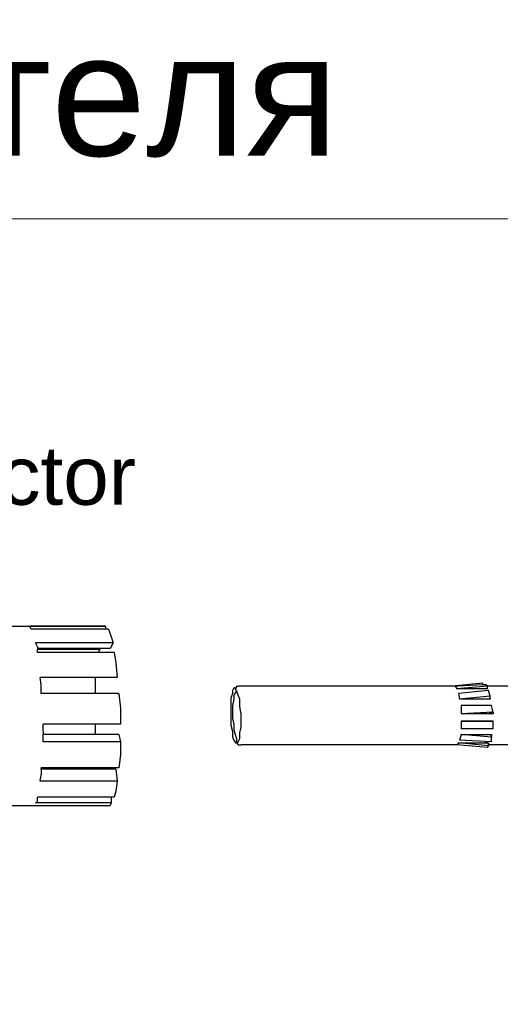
# Model space of a CAD drawing. Header units: millimetres. Extents: x 1114507 to 93926427, y 174473 to 817039.
# Tile 446 of 483: x 2223153 to 2225335, y 769243 to 773715. Entities that reach past the tile are written whole.
import ezdxf

# ---------------------------------------------------------------- set-up
doc = ezdxf.new("R2010")
doc.units = ezdxf.units.MM
doc.styles.add('Arial$001', font='arial.ttf', dxfattribs={"height": 2.041488})

msp = doc.modelspace()

# ---------------------------------------------------------------- linework, layer by layer
at = {"color": 7, "linetype": 'Continuous', "lineweight": 9, "elevation": -2718483}
msp.add_lwpolyline([(2210427, 772809.4), (2229627.9, 772809.4), (2229626.2, 763992.8), (2210427, 763992.8)], close=True, dxfattribs=at)
at = {"color": 7, "linetype": 'Continuous', "lineweight": -2, "elevation": -2718483}
for points in [[(2223068, 770959.3), (2223530.5, 770959.3), (2223530.5, 770959.3)], [(2223543.5, 770959.3), (2223199.8, 770959.3), (2223199.8, 770959.3)], [(2223205, 770946.4), (2223199.8, 770959.3), (2223199.8, 770959.3)], [(2223543.5, 770946.4), (2223205, 770946.4), (2223205, 770946.4)], [(2223530.5, 770959.3), (2223543.5, 770959.3), (2223543.5, 770959.3)], [(2223543.5, 770959.3), (2223543.5, 770946.4), (2223543.5, 770946.4)], [(2223556.4, 770946.4), (2223543.5, 770946.4), (2223543.5, 770946.4)], [(2223556.4, 770946.4), (2223564.1, 770925.7), (2223564.1, 770925.7)], [(2223564.1, 770925.7), (2223577, 770884.4), (2223577, 770884.4)], [(2223577, 770884.4), (2223225.6, 770884.4), (2223225.6, 770884.4)], [(2223233.4, 770866.3), (2223225.6, 770884.4), (2223225.6, 770884.4)], [(2223577, 770884.4), (2223564.1, 770858.5), (2223564.1, 770858.5)], [(2223233.4, 770866.3), (2223233.4, 770858.5), (2223233.4, 770858.5)], [(2223517.6, 770858.5), (2223233.4, 770858.5), (2223233.4, 770858.5)], [(2223233.4, 770858.5), (2223233.4, 770853.3), (2223233.4, 770853.3)], [(2223517.6, 770853.3), (2223233.4, 770853.3), (2223233.4, 770853.3)], [(2223233.4, 770840.4), (2223233.4, 770853.3), (2223233.4, 770853.3)], [(2223509.9, 770840.4), (2223233.4, 770840.4), (2223233.4, 770840.4)], [(2223509.9, 770840.4), (2223517.6, 770853.3), (2223517.6, 770853.3)], [(2223582.2, 770840.4), (2223509.9, 770840.4), (2223509.9, 770840.4)], [(2223517.6, 770858.5), (2223517.6, 770853.3), (2223517.6, 770853.3)], [(2223564.1, 770858.5), (2223517.6, 770858.5), (2223517.6, 770858.5)], [(2223582.2, 770840.4), (2223590, 770793.9), (2223590, 770793.9)], [(2223590, 770793.9), (2223595.1, 770726.7), (2223595.1, 770726.7)], [(2223491.8, 770726.7), (2223246.3, 770726.7), (2223246.3, 770726.7)], [(2223491.8, 770726.7), (2223246.3, 770726.7), (2223246.3, 770726.7)], [(2223251.5, 770693.1), (2223246.3, 770726.7), (2223246.3, 770726.7)], [(2223251.5, 770654.4), (2223251.5, 770693.1), (2223251.5, 770693.1)], [(2223491.8, 770726.7), (2223489.2, 770726.7), (2223489.2, 770726.7)], [(2223496.9, 770726.7), (2223491.8, 770726.7), (2223491.8, 770726.7)], [(2223496.9, 770726.7), (2223491.8, 770726.7), (2223491.8, 770726.7)], [(2223496.9, 770700.9), (2223496.9, 770726.7), (2223496.9, 770726.7)], [(2223595.1, 770726.7), (2223496.9, 770726.7), (2223496.9, 770726.7)], [(2223496.9, 770654.4), (2223496.9, 770700.9), (2223496.9, 770700.9)], [(2225256.7, 770700.9), (2225117.1, 770688), (2225117.1, 770688)], [(2225256.7, 770693.1), (2225145.5, 770688), (2225145.5, 770688)], [(2225256.7, 770693.1), (2225256.7, 770700.9), (2225256.7, 770700.9)], [(2225269.6, 770693.1), (2225256.7, 770693.1), (2225256.7, 770693.1)], [(2225277.3, 770688), (2225269.6, 770693.1), (2225269.6, 770693.1)], [(2223496.9, 770654.4), (2223251.5, 770654.4), (2223251.5, 770654.4)], [(2223595.1, 770654.4), (2223251.5, 770654.4), (2223251.5, 770654.4)], [(2223595.1, 770654.4), (2223496.9, 770654.4), (2223496.9, 770654.4)], [(2223595.1, 770654.4), (2223602.9, 770654.4), (2223602.9, 770654.4)], [(2223602.9, 770654.4), (2223595.1, 770654.4), (2223595.1, 770654.4)], [(2223602.9, 770654.4), (2223610.6, 770587.2), (2223610.6, 770587.2)], [(2224119.7, 770654.4), (2224111.9, 770633.7), (2224111.9, 770633.7)], [(2224124.9, 770680.2), (2224119.7, 770667.3), (2224119.7, 770667.3)], [(2224119.7, 770667.3), (2224119.7, 770654.4), (2224119.7, 770654.4)], [(2224132.6, 770675), (2224124.9, 770680.2), (2224124.9, 770680.2)], [(2224124.9, 770680.2), (2224132.6, 770680.2), (2224132.6, 770680.2)], [(2224132.6, 770659.5), (2224124.9, 770646.6), (2224124.9, 770646.6)], [(2224124.9, 770646.6), (2224124.9, 770628.5), (2224124.9, 770628.5)], [(2224132.6, 770680.2), (2224137.8, 770680.2), (2224137.8, 770680.2)], [(2224137.8, 770667.3), (2224132.6, 770675), (2224132.6, 770675)], [(2224137.8, 770667.3), (2224132.6, 770659.5), (2224132.6, 770659.5)], [(2224137.8, 770688), (2224145.5, 770688), (2224145.5, 770688)], [(2224137.8, 770680.2), (2224137.8, 770688), (2224137.8, 770688)], [(2224145.5, 770646.6), (2224137.8, 770667.3), (2224137.8, 770667.3)], [(2225117.1, 770688), (2224145.5, 770688), (2224145.5, 770688)], [(2224153.3, 770628.5), (2224145.5, 770646.6), (2224145.5, 770646.6)], [(2225145.5, 770688), (2225117.1, 770688), (2225117.1, 770688)], [(2225145.5, 770688), (2225130, 770688), (2225130, 770688)], [(2225130, 770688), (2225137.8, 770675), (2225137.8, 770675)], [(2225277.3, 770688), (2225137.8, 770675), (2225137.8, 770675)], [(2225256.7, 770675), (2225137.8, 770675), (2225137.8, 770675)], [(2225282.5, 770667.3), (2225145.5, 770654.4), (2225145.5, 770654.4)], [(2225145.5, 770654.4), (2225150.7, 770628.5), (2225150.7, 770628.5)], [(2225269.6, 770675), (2225256.7, 770675), (2225256.7, 770675)], [(2225269.6, 770675), (2225256.7, 770675), (2225256.7, 770675)], [(2225277.3, 770675), (2225269.6, 770675), (2225269.6, 770675)], [(2225277.3, 770675), (2225269.6, 770675), (2225269.6, 770675)], [(2225370.4, 770688), (2225277.3, 770688), (2225277.3, 770688)], [(2225277.3, 770675), (2225277.3, 770688), (2225277.3, 770688)], [(2225290.2, 770641.5), (2225282.5, 770667.3), (2225282.5, 770667.3)], [(2224111.9, 770633.7), (2224111.9, 770607.9), (2224111.9, 770607.9)], [(2224111.9, 770607.9), (2224111.9, 770574.3), (2224111.9, 770574.3)], [(2224124.9, 770628.5), (2224119.7, 770600.1), (2224119.7, 770600.1)], [(2224153.3, 770594.9), (2224153.3, 770628.5), (2224153.3, 770628.5)], [(2225290.2, 770641.5), (2225150.7, 770628.5), (2225150.7, 770628.5)], [(2225269.6, 770628.5), (2225150.7, 770628.5), (2225150.7, 770628.5)], [(2225290.2, 770628.5), (2225269.6, 770628.5), (2225269.6, 770628.5)], [(2225290.2, 770628.5), (2225269.6, 770628.5), (2225269.6, 770628.5)], [(2225290.2, 770633.7), (2225290.2, 770641.5), (2225290.2, 770641.5)], [(2225290.2, 770633.7), (2225290.2, 770628.5), (2225290.2, 770628.5)], [(2225290.2, 770633.7), (2225290.2, 770628.5), (2225290.2, 770628.5)], [(2223610.6, 770587.2), (2223610.6, 770514.8), (2223610.6, 770514.8)], [(2224111.9, 770574.3), (2224111.9, 770540.7), (2224111.9, 770540.7)], [(2224119.7, 770600.1), (2224119.7, 770574.3), (2224119.7, 770574.3)], [(2224119.7, 770574.3), (2224119.7, 770540.7), (2224119.7, 770540.7)], [(2224158.5, 770561.4), (2224153.3, 770594.9), (2224153.3, 770594.9)], [(2224158.5, 770527.8), (2224158.5, 770561.4), (2224158.5, 770561.4)], [(2225295.4, 770600.1), (2225158.5, 770600.1), (2225158.5, 770600.1)], [(2225158.5, 770600.1), (2225158.5, 770561.4), (2225158.5, 770561.4)], [(2225303.2, 770569.1), (2225158.5, 770561.4), (2225158.5, 770561.4)], [(2225282.5, 770561.4), (2225158.5, 770561.4), (2225158.5, 770561.4)], [(2225295.4, 770569.1), (2225282.5, 770561.4), (2225282.5, 770561.4)], [(2225295.4, 770561.4), (2225282.5, 770561.4), (2225282.5, 770561.4)], [(2225303.2, 770569.1), (2225295.4, 770600.1), (2225295.4, 770600.1)], [(2225295.4, 770561.4), (2225295.4, 770569.1), (2225295.4, 770569.1)], [(2225303.2, 770569.1), (2225295.4, 770569.1), (2225295.4, 770569.1)], [(2225303.2, 770561.4), (2225295.4, 770561.4), (2225295.4, 770561.4)], [(2225303.2, 770569.1), (2225303.2, 770561.4), (2225303.2, 770561.4)], [(2223496.9, 770514.8), (2223259.2, 770514.8), (2223259.2, 770514.8)], [(2223259.2, 770481.2), (2223259.2, 770514.8), (2223259.2, 770514.8)], [(2223496.9, 770468.3), (2223496.9, 770514.8), (2223496.9, 770514.8)], [(2223610.6, 770514.8), (2223496.9, 770514.8), (2223496.9, 770514.8)], [(2224111.9, 770540.7), (2224111.9, 770509.7), (2224111.9, 770509.7)], [(2224119.7, 770540.7), (2224124.9, 770514.8), (2224124.9, 770514.8)], [(2224124.9, 770514.8), (2224124.9, 770489), (2224124.9, 770489)], [(2224158.5, 770501.9), (2224158.5, 770527.8), (2224158.5, 770527.8)], [(2225158.5, 770527.8), (2225282.5, 770527.8), (2225282.5, 770527.8)], [(2225303.2, 770527.8), (2225158.5, 770527.8), (2225158.5, 770527.8)], [(2225158.5, 770527.8), (2225158.5, 770494.2), (2225158.5, 770494.2)], [(2225303.2, 770527.8), (2225282.5, 770527.8), (2225282.5, 770527.8)], [(2225282.5, 770527.8), (2225303.2, 770527.8), (2225303.2, 770527.8)], [(2225303.2, 770494.2), (2225303.2, 770527.8), (2225303.2, 770527.8)], [(2223259.2, 770481.2), (2223259.2, 770468.3), (2223259.2, 770468.3)], [(2223496.9, 770468.3), (2223259.2, 770468.3), (2223259.2, 770468.3)], [(2223259.2, 770434.7), (2223259.2, 770468.3), (2223259.2, 770468.3)], [(2223602.9, 770468.3), (2223496.9, 770468.3), (2223496.9, 770468.3)], [(2223602.9, 770468.3), (2223610.6, 770434.7), (2223610.6, 770434.7)], [(2224111.9, 770509.7), (2224119.7, 770481.2), (2224119.7, 770481.2)], [(2224119.7, 770481.2), (2224119.7, 770455.4), (2224119.7, 770455.4)], [(2224124.9, 770489), (2224132.6, 770463.2), (2224132.6, 770463.2)], [(2224153.3, 770476.1), (2224158.5, 770501.9), (2224158.5, 770501.9)], [(2224153.3, 770450.2), (2224153.3, 770476.1), (2224153.3, 770476.1)], [(2225158.5, 770468.3), (2225150.7, 770442.5), (2225150.7, 770442.5)], [(2225303.2, 770494.2), (2225158.5, 770494.2), (2225158.5, 770494.2)], [(2225158.5, 770468.3), (2225277.3, 770468.3), (2225277.3, 770468.3)], [(2225295.4, 770455.4), (2225158.5, 770468.3), (2225158.5, 770468.3)], [(2225277.3, 770468.3), (2225295.4, 770468.3), (2225295.4, 770468.3)], [(2225295.4, 770463.2), (2225277.3, 770468.3), (2225277.3, 770468.3)], [(2225295.4, 770468.3), (2225295.4, 770463.2), (2225295.4, 770463.2)], [(2225295.4, 770463.2), (2225295.4, 770468.3), (2225295.4, 770468.3)], [(2223610.6, 770434.7), (2223259.2, 770434.7), (2223259.2, 770434.7)], [(2223610.6, 770434.7), (2223610.6, 770375.3), (2223610.6, 770375.3)], [(2224119.7, 770455.4), (2224124.9, 770442.5), (2224124.9, 770442.5)], [(2224124.9, 770442.5), (2224132.6, 770429.6), (2224132.6, 770429.6)], [(2224132.6, 770463.2), (2224137.8, 770450.2), (2224137.8, 770450.2)], [(2224132.6, 770429.6), (2224137.8, 770429.6), (2224137.8, 770429.6)], [(2224132.6, 770429.6), (2224137.8, 770429.6), (2224137.8, 770429.6)], [(2224137.8, 770450.2), (2224137.8, 770434.7), (2224137.8, 770434.7)], [(2224137.8, 770429.6), (2224145.5, 770434.7), (2224145.5, 770434.7)], [(2224137.8, 770434.7), (2224145.5, 770434.7), (2224145.5, 770434.7)], [(2224137.8, 770429.6), (2224145.5, 770421.8), (2224145.5, 770421.8)], [(2224145.5, 770434.7), (2224153.3, 770450.2), (2224153.3, 770450.2)], [(2224145.5, 770434.7), (2224145.5, 770437.3), (2224145.5, 770437.3)], [(2225145.5, 770429.6), (2225137.8, 770421.8), (2225137.8, 770421.8)], [(2225145.5, 770429.6), (2225264.4, 770429.6), (2225264.4, 770429.6)], [(2225282.5, 770416.6), (2225145.5, 770429.6), (2225145.5, 770429.6)], [(2225295.4, 770434.7), (2225150.7, 770442.5), (2225150.7, 770442.5)], [(2225277.3, 770429.6), (2225264.4, 770429.6), (2225264.4, 770429.6)], [(2225264.4, 770429.6), (2225277.3, 770429.6), (2225277.3, 770429.6)], [(2225277.3, 770429.6), (2225282.5, 770429.6), (2225282.5, 770429.6)], [(2225282.5, 770421.8), (2225277.3, 770429.6), (2225277.3, 770429.6)], [(2225282.5, 770429.6), (2225282.5, 770421.8), (2225282.5, 770421.8)], [(2225295.4, 770463.2), (2225295.4, 770455.4), (2225295.4, 770455.4)], [(2225295.4, 770434.7), (2225295.4, 770455.4), (2225295.4, 770455.4)], [(2224145.5, 770421.8), (2224153.3, 770421.8), (2224153.3, 770421.8)], [(2224153.3, 770421.8), (2224158.5, 770421.8), (2224158.5, 770421.8)], [(2225137.8, 770421.8), (2224158.5, 770421.8), (2224158.5, 770421.8)], [(2225277.3, 770408.9), (2225137.8, 770421.8), (2225137.8, 770421.8)], [(2225277.3, 770408.9), (2225282.5, 770416.6), (2225282.5, 770416.6)], [(2225383.3, 770421.8), (2225282.5, 770421.8), (2225282.5, 770421.8)], [(2225282.5, 770421.8), (2225282.5, 770416.6), (2225282.5, 770416.6)], [(2223610.6, 770375.3), (2223602.9, 770315.9), (2223602.9, 770315.9)], [(2223517.6, 770315.9), (2223251.5, 770315.9), (2223251.5, 770315.9)], [(2223251.5, 770310.7), (2223251.5, 770315.9), (2223251.5, 770315.9)], [(2223251.5, 770310.7), (2223251.5, 770284.9), (2223251.5, 770284.9)], [(2223517.6, 770310.7), (2223251.5, 770310.7), (2223251.5, 770310.7)], [(2223517.6, 770310.7), (2223517.6, 770315.9), (2223517.6, 770315.9)], [(2223602.9, 770315.9), (2223517.6, 770315.9), (2223517.6, 770315.9)], [(2223590, 770310.7), (2223517.6, 770310.7), (2223517.6, 770310.7)], [(2223590, 770310.7), (2223595.1, 770256.4), (2223595.1, 770256.4)], [(2223246.3, 770256.4), (2223251.5, 770284.9), (2223251.5, 770284.9)], [(2223595.1, 770256.4), (2223246.3, 770256.4), (2223246.3, 770256.4)], [(2223595.1, 770256.4), (2223590, 770209.9), (2223590, 770209.9)], [(2223590, 770209.9), (2223582.2, 770184.1), (2223582.2, 770184.1)], [(2223225.6, 770158.2), (2223233.4, 770163.4), (2223233.4, 770163.4)], [(2223569.3, 770158.2), (2223225.6, 770158.2), (2223225.6, 770158.2)], [(2223569.3, 770184.1), (2223233.4, 770184.1), (2223233.4, 770184.1)], [(2223233.4, 770163.4), (2223233.4, 770184.1), (2223233.4, 770184.1)], [(2223569.3, 770158.2), (2223564.1, 770145.3), (2223564.1, 770145.3)], [(2223569.3, 770184.1), (2223569.3, 770158.2), (2223569.3, 770158.2)], [(2223582.2, 770184.1), (2223569.3, 770184.1), (2223569.3, 770184.1)], [(2223073.2, 770145.3), (2223564.1, 770145.3), (2223564.1, 770145.3)]]:
    msp.add_lwpolyline(points, dxfattribs=at)
for points in [[(2223509.9, 770840.4), (2223509.9, 770840.4)], [(2223246.3, 770726.7), (2223246.3, 770726.7)], [(2223496.9, 770726.7), (2223496.9, 770726.7)], [(2223251.5, 770654.4), (2223251.5, 770654.4)], [(2223496.9, 770654.4), (2223496.9, 770654.4)], [(2223595.1, 770654.4), (2223595.1, 770654.4)], [(2224132.6, 770680.2), (2224132.6, 770680.2)], [(2224137.8, 770667.3), (2224137.8, 770667.3)], [(2224137.8, 770667.3), (2224137.8, 770667.3)], [(2224145.5, 770688), (2224145.5, 770688)], [(2225117.1, 770688), (2225117.1, 770688)], [(2225117.1, 770688), (2225117.1, 770688)], [(2225269.6, 770675), (2225269.6, 770675)], [(2225277.3, 770688), (2225277.3, 770688)], [(2225277.3, 770675), (2225277.3, 770675)], [(2225277.3, 770675), (2225277.3, 770675)], [(2225290.2, 770633.7), (2225290.2, 770633.7)], [(2225290.2, 770628.5), (2225290.2, 770628.5)], [(2225290.2, 770628.5), (2225290.2, 770628.5)], [(2225303.2, 770569.1), (2225303.2, 770569.1)], [(2225303.2, 770569.1), (2225303.2, 770569.1)], [(2225303.2, 770527.8), (2225303.2, 770527.8)], [(2225303.2, 770527.8), (2225303.2, 770527.8)], [(2225303.2, 770527.8), (2225303.2, 770527.8)], [(2225303.2, 770527.8), (2225303.2, 770527.8)], [(2225303.2, 770527.8), (2225303.2, 770527.8)], [(2225303.2, 770527.8), (2225303.2, 770527.8)], [(2225295.4, 770468.3), (2225295.4, 770468.3)], [(2224137.8, 770429.6), (2224137.8, 770429.6)], [(2225277.3, 770429.6), (2225277.3, 770429.6)], [(2225295.4, 770463.2), (2225295.4, 770463.2)], [(2225295.4, 770463.2), (2225295.4, 770463.2)], [(2224145.5, 770421.8), (2224145.5, 770421.8)], [(2224158.5, 770421.8), (2224158.5, 770421.8)], [(2225282.5, 770421.8), (2225282.5, 770421.8)], [(2225282.5, 770421.8), (2225282.5, 770421.8)]]:
    msp.add_lwpolyline(points, close=True, dxfattribs=at)

# ---------------------------------------------------------------- texts
at = {"color": 7, "style": 'Arial$001'}
for s, height, p in [('План сборки соединителя', 555.374, (2215173.2, 773096.2, -2718483)), ('Male Connector', 266.29, (2221056, 771511.3, -2718483))]:
    msp.add_text(s, height=height, dxfattribs=at).set_placement(p)

doc.saveas('drawing.dxf')
